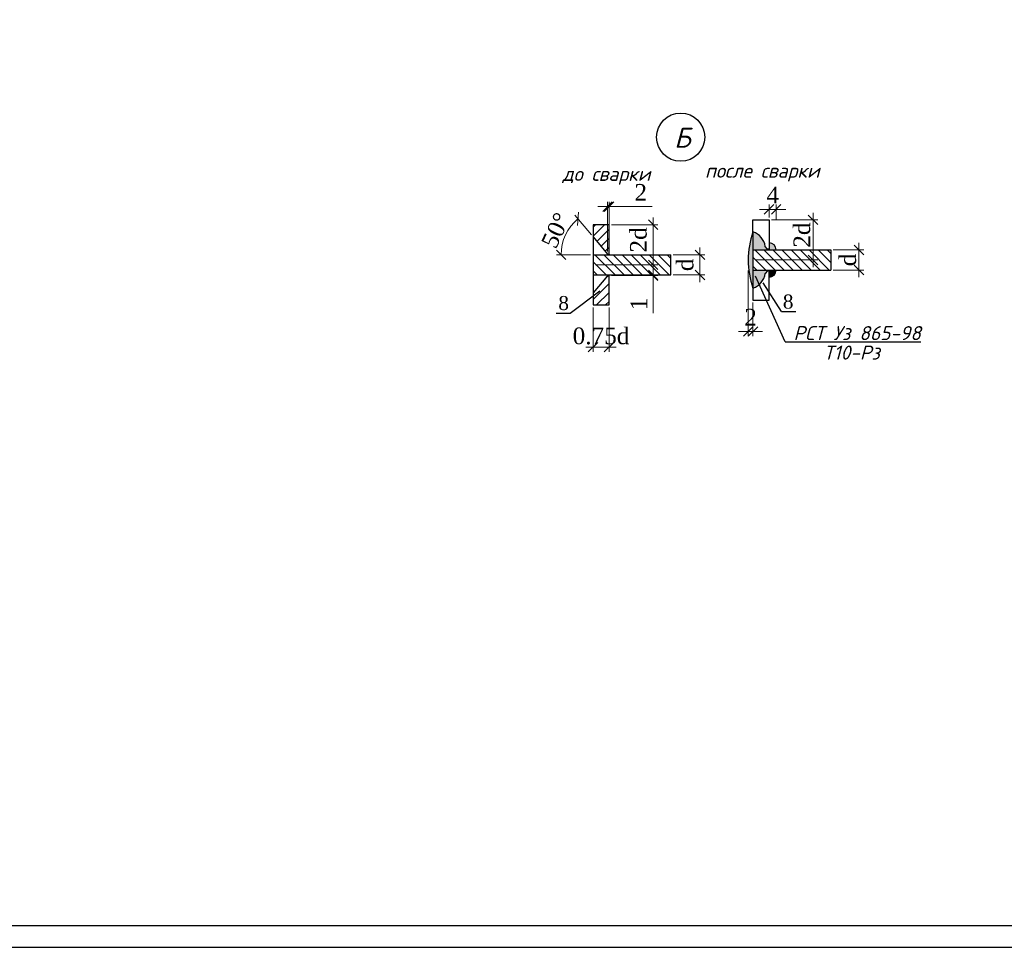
# Model space of a CAD drawing. Header units: millimetres. Extents: x -33345 to 4712671, y -3392 to 121473.
# Tile 522 of 656: x 2625015 to 2647713, y 44501 to 65899. Entities that reach past the tile are written whole.
import ezdxf

# ---------------------------------------------------------------- set-up
doc = ezdxf.new("R2010")
doc.units = ezdxf.units.MM
for name, color, linetype, lineweight in [('0.25', 7, 'Continuous', 25), ('ACO-текст', 7, 'Continuous', 20), ('ар-ра', 117, 'Continuous', 30)]:
    doc.layers.add(name, color=color, linetype=linetype, lineweight=lineweight)
doc.layers.add('Лист', color=7, linetype='Continuous')
doc.layers.add('размеры КЖ', color=7, linetype='Continuous')
doc.styles.add('_text', font='isocpeui.ttf')
doc.styles.add('RUSS', font='RUSS.shx', dxfattribs={"width": 0.8, "oblique": 15, "height": 250})
doc.styles.add('SHahzod', font='times.ttf')
doc.dimstyles.new('SHOH 100', dxfattribs={"dimtxt": 500, "dimasz": 200, "dimexe": 100, "dimexo": 50, "dimgap": 125, "dimtad": 1, "dimdec": 0, "dimtxsty": 'SHahzod', "dimblk": 'OBLIQUE', "dimcen": 200, "dimdle": 150, "dimadec": 0, "dimazin": 0, "dimtfac": 1, "dimtdec": 0, "dimtmove": 0, "dimatfit": 3, "dimfxl": 100, "dimlwd": 9, "dimlwe": 9, "dimarcsym": 0})
doc.dimstyles.new('SHOH 50', dxfattribs={"dimtxt": 350, "dimasz": 200, "dimexe": 100, "dimexo": 50, "dimgap": 125, "dimtad": 1, "dimdec": 0, "dimlfac": 0.5, "dimtxsty": 'SHahzod', "dimblk": 'OBLIQUE', "dimcen": 200, "dimdle": 150, "dimadec": 0, "dimazin": 0, "dimtfac": 1, "dimtdec": 0, "dimtmove": 0, "dimatfit": 3, "dimfxl": 100, "dimlwd": 9, "dimlwe": 9, "dimarcsym": 0})
pattern_1 = [(225, (-44411857.44, 25045330.47), (94.5621, -94.5621), [])]

# ---------------------------------------------------------------- blocks, each defined once
blk = doc.blocks.new('*U327')
at = {"layer": '0.25', "color": 5, "linetype": 'Continuous', "lineweight": 25, "ltscale": 100}
blk.add_lwpolyline([(-125914, 0), (0, 0), (0, 42000), (-125914, 42000), (-125914, 0)], dxfattribs=at)
at = {"layer": '0.25', "color": 7, "linetype": 'Continuous', "lineweight": 30, "ltscale": 100}
blk.add_lwpolyline([(-123914, 500), (-500, 500), (-500, 41500), (-123914, 41500), (-123914, 500)], dxfattribs=at)
blk = doc.blocks.new('_Oblique')
at = {"color": 0, "linetype": 'ByBlock', "lineweight": -2}
blk.add_line((-0.5, -0.5), (0.5, 0.5), dxfattribs=at)
blk = doc.blocks.new('*D316')
at = {"layer": 'Defpoints', "color": 0, "lineweight": 30, "transparency": 16777216}
for p in [(-44382287, 24818378), (-44381363, 24818378), (-44382624, 24817536)]:
    blk.add_point(p, dxfattribs=at)
at = {"layer": 'размеры КЖ', "color": 0, "lineweight": 9, "transparency": 16777216}
for p, q in [((-44382237, 24818378), (-44381263, 24818378)), ((-44381363, 24817386), (-44381363, 24818528)), ((-44382574, 24817536), (-44381263, 24817536))]:
    blk.add_line(p, q, dxfattribs=at)
at = {"layer": 'размеры КЖ', "color": 0, "lineweight": 9, "transparency": 16777216, "xscale": 200, "yscale": 200, "zscale": 200}
for p, rotation in [((-44381363, 24818378), 90), ((-44381363, 24817536), 270)]:
    blk.add_blockref('_Oblique', p, dxfattribs=dict(at, rotation=rotation))
at = {"layer": 'размеры КЖ', "color": 0, "transparency": 16777216, "insert": (-44381671, 24818058), "char_height": 350, "attachment_point": 5, "rotation": 90, "style": 'SHahzod'}
blk.add_mtext('2d', dxfattribs=at)
blk = doc.blocks.new('*D317')
at = {"layer": 'Defpoints', "color": 0, "lineweight": 30, "transparency": 16777216}
for p in [(-44382285, 24817325), (-44382285, 24817309), (-44381363, 24817309)]:
    blk.add_point(p, dxfattribs=at)
at = {"layer": 'размеры КЖ', "color": 0, "lineweight": 9, "transparency": 16777216}
for p, q in [((-44381363, 24817325), (-44381363, 24817525)), ((-44382235, 24817325), (-44381263, 24817325)), ((-44382235, 24817309), (-44381263, 24817309)), ((-44381363, 24817325), (-44381363, 24817309)), ((-44381363, 24817309), (-44381363, 24816524))]:
    blk.add_line(p, q, dxfattribs=at)
at = {"layer": 'размеры КЖ', "color": 0, "lineweight": 9, "transparency": 16777216, "xscale": 200, "yscale": 200, "zscale": 200}
for p, rotation in [((-44381363, 24817325), 270), ((-44381363, 24817309), 90)]:
    blk.add_blockref('_Oblique', p, dxfattribs=dict(at, rotation=rotation))
at = {"layer": 'размеры КЖ', "color": 0, "transparency": 16777216, "insert": (-44381663, 24816716), "char_height": 350, "attachment_point": 5, "rotation": 90, "style": 'SHahzod'}
blk.add_mtext('1', dxfattribs=at)
blk = doc.blocks.new('*D318')
at = {"color": 0, "lineweight": 9, "transparency": 16777216}
for p, q in [((-44382656, 24818163), (-44383004, 24818578)), ((-44382674, 24817747), (-44383392, 24817747))]:
    blk.add_line(p, q, dxfattribs=at)
blk.add_arc((-44382307, 24817747), 985, 130, 180, dxfattribs=at)
at = {"layer": 'Defpoints', "color": 0, "lineweight": 30, "transparency": 16777216}
for p in [(-44383130, 24818288), (-44382624, 24818125), (-44382321, 24817763), (-44382624, 24817747), (-44380993, 24817747)]:
    blk.add_point(p, dxfattribs=at)
at = {"color": 0, "lineweight": 9, "transparency": 16777216, "xscale": 200, "yscale": 200, "zscale": 200}
for p, rotation in [((-44382940, 24818501), 39.9999999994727), ((-44383292, 24817747), 270.0000000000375)]:
    blk.add_blockref('_Oblique', p, dxfattribs=dict(at, rotation=rotation))
at = {"color": 0, "transparency": 16777216, "insert": (-44383406, 24818259), "char_height": 350, "attachment_point": 5, "rotation": 65, "style": 'SHahzod'}
blk.add_mtext('50°', dxfattribs=at)
blk = doc.blocks.new('*D319')
at = {"color": 0, "lineweight": 9, "transparency": 16777216}
for p, q in [((-44382624, 24816644), (-44382624, 24815709)), ((-44382287, 24816644), (-44382287, 24815709)), ((-44382137, 24815809), (-44382774, 24815809))]:
    blk.add_line(p, q, dxfattribs=at)
at = {"layer": 'Defpoints', "color": 0, "lineweight": 30, "transparency": 16777216}
for p in [(-44382624, 24816694), (-44382287, 24816694), (-44382624, 24815809)]:
    blk.add_point(p, dxfattribs=at)
at = {"color": 0, "lineweight": 9, "transparency": 16777216, "xscale": 200, "yscale": 200, "zscale": 200, "rotation": 180}
blk.add_blockref('_Oblique', (-44382624, 24815809), dxfattribs=at)
at = {"color": 0, "lineweight": 9, "transparency": 16777216, "xscale": 200, "yscale": 200, "zscale": 200}
blk.add_blockref('_Oblique', (-44382287, 24815809), dxfattribs=at)
at = {"color": 0, "transparency": 16777216, "insert": (-44382456, 24816042), "char_height": 350, "attachment_point": 5, "style": 'SHahzod'}
blk.add_mtext('0.75d', dxfattribs=at)
blk = doc.blocks.new('*D320')
at = {"color": 0, "lineweight": 9, "transparency": 16777216}
for p, q in [((-44380383, 24817175), (-44380383, 24817897)), ((-44380943, 24817747), (-44380283, 24817747)), ((-44380943, 24817325), (-44380283, 24817325))]:
    blk.add_line(p, q, dxfattribs=at)
at = {"layer": 'Defpoints', "color": 0, "lineweight": 30, "transparency": 16777216}
for p in [(-44380993, 24817747), (-44380383, 24817747), (-44380993, 24817325)]:
    blk.add_point(p, dxfattribs=at)
at = {"color": 0, "lineweight": 9, "transparency": 16777216, "xscale": 200, "yscale": 200, "zscale": 200}
for p, rotation in [((-44380383, 24817747), 90), ((-44380383, 24817325), 270)]:
    blk.add_blockref('_Oblique', p, dxfattribs=dict(at, rotation=rotation))
at = {"color": 0, "transparency": 16777216, "insert": (-44380691, 24817536), "char_height": 350, "attachment_point": 5, "rotation": 90, "style": 'SHahzod'}
blk.add_mtext('d', dxfattribs=at)
blk = doc.blocks.new('*D321')
at = {"color": 0, "lineweight": 9, "transparency": 16777216}
for p, q in [((-44382321, 24817813), (-44382321, 24818857)), ((-44382287, 24817813), (-44382287, 24818857)), ((-44382321, 24818757), (-44382521, 24818757)), ((-44382321, 24818757), (-44382287, 24818757)), ((-44382287, 24818757), (-44381386, 24818757))]:
    blk.add_line(p, q, dxfattribs=at)
at = {"layer": 'Defpoints', "color": 0, "lineweight": 30, "transparency": 16777216}
for p in [(-44382287, 24818757), (-44382321, 24817763), (-44382287, 24817763)]:
    blk.add_point(p, dxfattribs=at)
at = {"color": 0, "lineweight": 9, "transparency": 16777216, "xscale": 200, "yscale": 200, "zscale": 200}
blk.add_blockref('_Oblique', (-44382321, 24818757), dxfattribs=at)
at = {"color": 0, "lineweight": 9, "transparency": 16777216, "xscale": 200, "yscale": 200, "zscale": 200, "rotation": 180}
blk.add_blockref('_Oblique', (-44382287, 24818757), dxfattribs=at)
at = {"color": 0, "transparency": 16777216, "insert": (-44381624, 24819057), "char_height": 350, "attachment_point": 5, "style": 'SHahzod'}
blk.add_mtext('2', dxfattribs=at)
blk = doc.blocks.new('*D322')
at = {"color": 0, "lineweight": 9, "transparency": 16777216}
for p, q in [((-44378010, 24817488), (-44378010, 24818630)), ((-44378884, 24818480), (-44377910, 24818480)), ((-44379221, 24817638), (-44377910, 24817638))]:
    blk.add_line(p, q, dxfattribs=at)
at = {"layer": 'Defpoints', "color": 0, "lineweight": 30, "transparency": 16777216}
for p in [(-44378934, 24818480), (-44378010, 24818480), (-44379271, 24817638)]:
    blk.add_point(p, dxfattribs=at)
at = {"color": 0, "lineweight": 9, "transparency": 16777216, "xscale": 200, "yscale": 200, "zscale": 200}
for p, rotation in [((-44378010, 24818480), 90), ((-44378010, 24817638), 270)]:
    blk.add_blockref('_Oblique', p, dxfattribs=dict(at, rotation=rotation))
at = {"color": 0, "transparency": 16777216, "insert": (-44378243, 24818160), "char_height": 350, "attachment_point": 5, "rotation": 90, "style": 'SHahzod'}
blk.add_mtext('2d', dxfattribs=at)
blk = doc.blocks.new('*D323')
at = {"color": 0, "lineweight": 9, "transparency": 16777216}
for p, q in [((-44379372, 24817419), (-44379372, 24816038)), ((-44379271, 24816746), (-44379271, 24816038)), ((-44379372, 24816138), (-44379572, 24816138)), ((-44379271, 24816138), (-44379372, 24816138)), ((-44379271, 24816138), (-44379071, 24816138))]:
    blk.add_line(p, q, dxfattribs=at)
at = {"layer": 'Defpoints', "color": 0, "lineweight": 30, "transparency": 16777216}
for p in [(-44379372, 24817469), (-44379271, 24816796), (-44379372, 24816138)]:
    blk.add_point(p, dxfattribs=at)
at = {"color": 0, "lineweight": 9, "transparency": 16777216, "xscale": 200, "yscale": 200, "zscale": 200}
blk.add_blockref('_Oblique', (-44379372, 24816138), dxfattribs=at)
at = {"color": 0, "lineweight": 9, "transparency": 16777216, "xscale": 200, "yscale": 200, "zscale": 200, "rotation": 180}
blk.add_blockref('_Oblique', (-44379271, 24816138), dxfattribs=at)
at = {"color": 0, "transparency": 16777216, "insert": (-44379321, 24816438), "char_height": 350, "attachment_point": 5, "style": 'SHahzod'}
blk.add_mtext('2', dxfattribs=at)
blk = doc.blocks.new('*D324')
at = {"color": 0, "lineweight": 9, "transparency": 16777216}
for p, q in [((-44378934, 24818530), (-44378934, 24818799)), ((-44378783, 24818479), (-44378783, 24818799)), ((-44378934, 24818699), (-44379134, 24818699)), ((-44378783, 24818699), (-44378934, 24818699)), ((-44378783, 24818699), (-44378583, 24818699))]:
    blk.add_line(p, q, dxfattribs=at)
at = {"layer": 'Defpoints', "color": 0, "lineweight": 30, "transparency": 16777216}
for p in [(-44378934, 24818699), (-44378934, 24818480), (-44378783, 24818429)]:
    blk.add_point(p, dxfattribs=at)
at = {"color": 0, "lineweight": 9, "transparency": 16777216, "xscale": 200, "yscale": 200, "zscale": 200}
blk.add_blockref('_Oblique', (-44378934, 24818699), dxfattribs=at)
at = {"color": 0, "lineweight": 9, "transparency": 16777216, "xscale": 200, "yscale": 200, "zscale": 200, "rotation": 180}
blk.add_blockref('_Oblique', (-44378783, 24818699), dxfattribs=at)
at = {"color": 0, "transparency": 16777216, "insert": (-44378858, 24818999), "char_height": 350, "attachment_point": 5, "style": 'SHahzod'}
blk.add_mtext('4', dxfattribs=at)
blk = doc.blocks.new('*D325')
at = {"color": 0, "lineweight": 9, "transparency": 16777216}
for p, q in [((-44377048, 24817277), (-44377048, 24817999)), ((-44377589, 24817849), (-44376948, 24817849)), ((-44377589, 24817427), (-44376948, 24817427))]:
    blk.add_line(p, q, dxfattribs=at)
at = {"layer": 'Defpoints', "color": 0, "lineweight": 30, "transparency": 16777216}
for p in [(-44377639, 24817849), (-44377048, 24817849), (-44377639, 24817427)]:
    blk.add_point(p, dxfattribs=at)
at = {"color": 0, "lineweight": 9, "transparency": 16777216, "xscale": 200, "yscale": 200, "zscale": 200}
for p, rotation in [((-44377048, 24817849), 90), ((-44377048, 24817427), 270)]:
    blk.add_blockref('_Oblique', p, dxfattribs=dict(at, rotation=rotation))
at = {"color": 0, "transparency": 16777216, "insert": (-44377281, 24817638), "char_height": 350, "attachment_point": 5, "rotation": 90, "style": 'SHahzod'}
blk.add_mtext('d', dxfattribs=at)
blk = doc.blocks.new('ERE')
at = {"layer": 'размеры КЖ'}
h = blk.add_hatch(dxfattribs=at)
h.set_pattern_fill('ANSI31', color=256, scale=42.12, angle=180, style=0)
h.set_pattern_definition(pattern_1)
h.paths.add_polyline_path([(-44382320.8, 24817763.4), (-44382287.1, 24817763.4), (-44382287.1, 24818378.4), (-44382624.1, 24818378.4), (-44382624.1, 24818124.9)])
h = blk.add_hatch(color=256, dxfattribs=at)
h.paths.add_polyline_path([(-44379270.5, 24817049.1), (-44379270.5, 24818226.9, 0.170938)])
h.paths.add_polyline_path([(-44379270.5, 24817427.4), (-44379270.5, 24817049.1, 0.2920652), (-44379014.4, 24817354.4), (-44378953.1, 24817427.4)])
h.paths.add_polyline_path([(-44378933.6, 24817999.1), (-44378933.6, 24817848.6), (-44378783, 24817848.6, 0.4142136)])
h.paths.add_polyline_path([(-44379270.5, 24818226.9), (-44379270.5, 24817848.6), (-44378953.1, 24817848.6), (-44379014.4, 24817921.6, 0.2920652)])
h = blk.add_hatch(dxfattribs=at)
h.set_pattern_fill('ANSI31', color=256, scale=42.12, angle=90, style=0)
h.set_pattern_definition([(135, (-44408503.9, 25045432.47), (-94.5621, -94.5621), [])])
h.paths.add_polyline_path([(-44379270.5, 24817848.6), (-44379270.5, 24817427.4), (-44377639.3, 24817427.4), (-44377639.3, 24817848.6)])
h = blk.add_hatch(dxfattribs=at)
h.set_pattern_fill('ANSI31', color=256, scale=42.12, angle=90, style=0)
h.set_pattern_definition([(135, (-44411857.44, 25045330.47), (-94.5621, -94.5621), [])])
h.paths.add_polyline_path([(-44382624.1, 24817746.6), (-44382624.1, 24817325.4), (-44380992.8, 24817325.4), (-44380992.8, 24817746.6)])
blk.add_hatch(color=256, dxfattribs=at).paths.add_polyline_path([(-44378933.6, 24817427.4), (-44378933.6, 24817276.8, 0.4142136), (-44378783, 24817427.4)])
h = blk.add_hatch(dxfattribs=at)
h.set_pattern_fill('ANSI31', color=256, scale=42.12, angle=180, style=0)
h.set_pattern_definition(pattern_1)
h.paths.add_polyline_path([(-44382287.1, 24816693.6), (-44382287.1, 24817308.5), (-44382320.8, 24817308.5), (-44382624.1, 24816947.1), (-44382624.1, 24816693.6)])
for p, q in [((-44380992.8, 24817325.4), (-44380992.8, 24817746.6)), ((-44378594.2, 24815920.7), (-44379214.6, 24817300.7)), ((-44378671.1, 24816555.5), (-44378370.1, 24816555.5))]:
    blk.add_line(p, q)
at = {"layer": 'ар-ра', "color": 5}
for points in [[(-44382320.8, 24817763.4), (-44382287.1, 24817763.4), (-44382287.1, 24818378.4), (-44382624.1, 24818378.4), (-44382624.1, 24818124.9), (-44382320.8, 24817763.4)], [(-44379270.5, 24818226.9), (-44379270.5, 24818480.4), (-44378933.6, 24818480.4), (-44378933.6, 24817865.4), (-44378967.3, 24817865.4)], [(-44378967.3, 24817865.4), (-44379014.4, 24817921.6)], [(-44379270.5, 24817049.1), (-44379270.5, 24816795.6), (-44378933.6, 24816795.6), (-44378933.6, 24817410.5), (-44378967.3, 24817410.5)], [(-44378967.3, 24817410.5), (-44379014.4, 24817354.4)], [(-44382320.8, 24817308.5), (-44382624.1, 24816947.1), (-44382624.1, 24816693.6), (-44382287.1, 24816693.6), (-44382287.1, 24817308.5), (-44382320.8, 24817308.5)]]:
    blk.add_lwpolyline(points, dxfattribs=at)
at = {"layer": 'размеры КЖ'}
for p, q in [((-44379270.5, 24817848.6), (-44377639.3, 24817848.6)), ((-44377639.3, 24817848.6), (-44377639.3, 24817427.4)), ((-44382624.1, 24817746.6), (-44380992.8, 24817746.6)), ((-44379270.5, 24817427.4), (-44377639.3, 24817427.4)), ((-44382624.1, 24817325.4), (-44380992.8, 24817325.4)), ((-44378671.1, 24816555.5), (-44379055.2, 24817158.6)), ((-44383106.1, 24816523.8), (-44382480.9, 24816988.4)), ((-44383394.5, 24816523.8), (-44383106.1, 24816523.8)), ((-44378594.2, 24815920.7), (-44375750.1, 24815920.7))]:
    blk.add_line(p, q, dxfattribs=at)
for points in [[(-44379270.5, 24818226.9), (-44379270.5, 24817049.1)], [(-44382624.1, 24818124.9), (-44382624.1, 24816947.1)], [(-44382287.1, 24817763.4), (-44382287.1, 24817746.6)], [(-44382287.1, 24817308.5), (-44382287.1, 24817325.4)]]:
    blk.add_lwpolyline(points, dxfattribs=at)
blk.add_circle((-44380786.6, 24820214.8), 505.4, dxfattribs=at)
for centre, radius, start, end in [((-44377598.4, 24817638), 1772.8, 160.59946, 199.40054), ((-44379381.5, 24817873.7), 370.2, 7.43751, 72.56249), ((-44378933.6, 24817848.6), 150.5, 0, 90), ((-44379381.5, 24817402.3), 370.2, 287.43751, 352.56249), ((-44378933.6, 24817427.4), 150.5, 270, 0)]:
    blk.add_arc(centre, radius, start, end, dxfattribs=at)
at = {"color": 177, "true_color": 0x293189, "style": '_text'}
for s, p in [('до сварки', (-44383265.1, 24819297.5)), ('после сварки', (-44380276, 24819364.6)), ('Т10-Рз', (-44377788.9, 24815547.4))]:
    blk.add_text(s, height=294.84, dxfattribs=at).set_placement(p)
at = {"style": 'SHahzod'}
for p in [(-44383351.5, 24816586.7), (-44378644.2, 24816618.4)]:
    blk.add_text('8', height=294.8, dxfattribs=at).set_placement(p)
at = {"color": 177, "true_color": 0x293189, "attachment_point": 1, "style": '_text'}
for s, insert, char_height, width in [('Б', (-44380923.8, 24820414.7), 421.2, 335.045), ('РСТ Уз 865-98', (-44378420.8, 24816251.3), 294.84, 2928.599)]:
    blk.add_mtext(s, dxfattribs=dict(at, insert=insert, char_height=char_height, width=width))
for base, p1, p2, text, override, picture, middle in [((-44382287.1, 24818757.5), (-44382320.8, 24817763.4), (-44382287.1, 24817763.4), '2', {"dimfxl": 0.7}, '*D321', (-44381623.7, 24818757.5)), ((-44378933.6, 24818699.1), (-44378783, 24818429.5), (-44378933.6, 24818480.4), '4', {"dimfxl": 0.7}, '*D324', (-44378858.3, 24818699.1)), ((-44379371.8, 24816138.2), (-44379270.5, 24816795.6), (-44379371.8, 24817469.2), '2', {"dimfxl": 0.7}, '*D323', (-44379321.2, 24816138.2)), ((-44382624.1, 24815809.1), (-44382287.1, 24816693.6), (-44382624.1, 24816693.6), '0.75d', {"dimtxt": 300, "dimgap": 50, "dimfxl": 0.7}, '*D319', (-44382455.6, 24815809.1))]:
    dim = blk.add_linear_dim(base=base, p1=p1, p2=p2, text=text, dimstyle='SHOH 100', override=override)
    dim.commit()
    dim.dimension.update_dxf_attribs({"geometry": picture, "text_midpoint": middle, "dimtype": 128})
dim = blk.add_angular_dim_2l(base=(-44383129.8, 24818288), line1=((-44382624.1, 24818124.9), (-44382320.8, 24817763.4)), line2=((-44382624.1, 24817746.6), (-44380992.8, 24817746.6)), dimstyle='SHOH 100', override={"dimtxt": 300, "dimgap": 50, "dimfxl": 0.7})
dim.commit()
dim.dimension.update_dxf_attribs({"geometry": '*D318', "text_midpoint": (-44383406.3, 24818259.3)})
for base, p1, p2, text, override, picture, middle in [((-44378009.7, 24818480.4), (-44379270.5, 24817638), (-44378933.6, 24818480.4), '2d', {"dimtxt": 300, "dimgap": 50, "dimfxl": 0.7}, '*D322', (-44378009.7, 24818160.5)), ((-44377048.3, 24817848.6), (-44377639.3, 24817427.4), (-44377639.3, 24817848.6), 'd', {"dimtxt": 300, "dimgap": 50, "dimfxl": 0.7}, '*D325', (-44377048.3, 24817638)), ((-44380383.3, 24817746.6), (-44380992.8, 24817325.4), (-44380992.8, 24817746.6), 'd', {"dimfxl": 0.7}, '*D320', (-44380383.3, 24817536))]:
    dim = blk.add_linear_dim(base=base, p1=p1, p2=p2, angle=90, text=text, dimstyle='SHOH 100', override=override)
    dim.commit()
    dim.dimension.update_dxf_attribs({"geometry": picture, "text_midpoint": middle, "dimtype": 128})
at = {"layer": 'размеры КЖ'}
dim = blk.add_linear_dim(base=(-44381363.2, 24818378.4), p1=(-44382624.1, 24817536), p2=(-44382287.1, 24818378.4), angle=90, text='2d', dimstyle='SHOH 50', dxfattribs=at)
dim.commit()
dim.dimension.update_dxf_attribs({"geometry": '*D316', "text_midpoint": (-44381363.2, 24818058.5), "dimtype": 128})
dim = blk.add_linear_dim(base=(-44381363.2, 24817308.5), p1=(-44382285.4, 24817325.4), p2=(-44382285.4, 24817308.5), angle=90, text='1', dimstyle='SHOH 50', dxfattribs=at)
dim.commit()
dim.dimension.update_dxf_attribs({"geometry": '*D317', "text_midpoint": (-44381663.2, 24816716.2)})

msp = doc.modelspace()

# ---------------------------------------------------------------- block references
at = {"color": 177, "lineweight": 30, "true_color": 0x293189, "xscale": 1.099541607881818, "yscale": 1.099541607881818, "zscale": 1.099541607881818}
msp.add_blockref('ERE', (51438773.788, -27227669.424), dxfattribs=at)
at = {"layer": 'Лист', "ltscale": 100, "transparency": 33554687}
msp.add_blockref('*U327', (2690204.686, 44501.326, 1359241.5), dxfattribs=at)

# ---------------------------------------------------------------- texts
at = {"layer": 'ACO-текст', "char_height": 270, "width": 5714.87896, "attachment_point": 1, "style": 'RUSS'}
for insert in [(2294106.324, 65479.248, 1359241.5), (2336106.324, 65479.248, 1359241.5), (2411663.702, 51383.739)]:
    msp.add_mtext('\\pi603.34;Размеры хомутов даны по \\P\\pi1278.9;внутренним граням', dxfattribs=dict(at, insert=insert))

doc.saveas('drawing.dxf')
